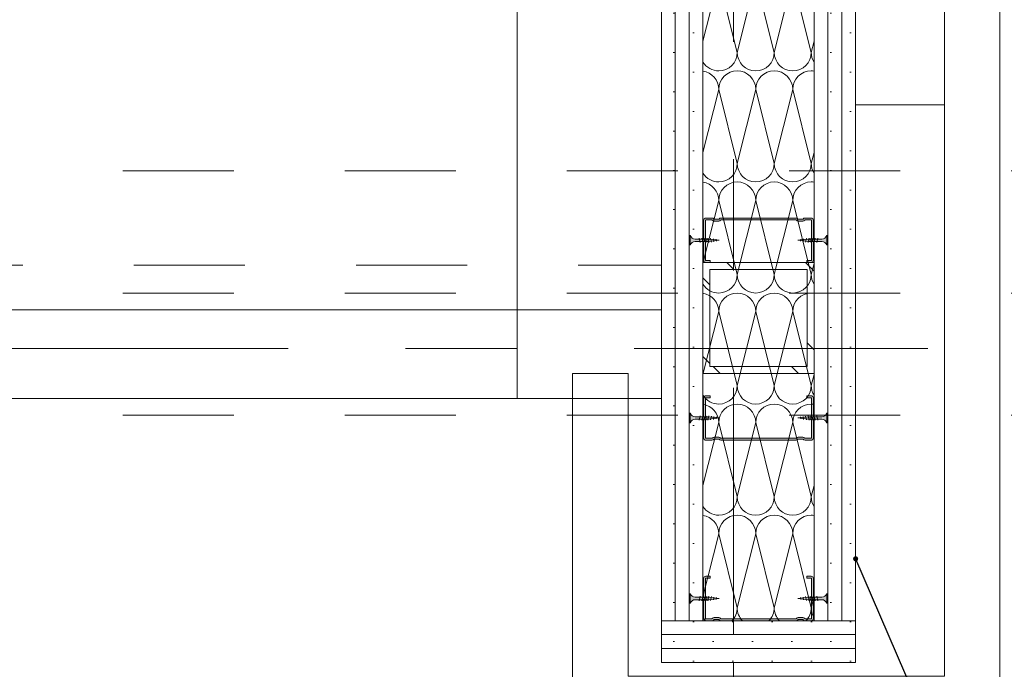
# Model space of a CAD drawing. Header units: metres. Extents: x -3.6 to 84.5, y -11 to 16.8.
# Tile 466 of 656: x 50.287 to 51.174, y 5.561 to 6.146. Entities that reach past the tile are written whole.
import ezdxf

# ---------------------------------------------------------------- set-up
doc = ezdxf.new("R2010")
doc.units = ezdxf.units.M
doc.header["$MEASUREMENT"] = 0
for name, pattern in [('Achse', [0.2, 0.1, -0.05, 0, -0.05]), ('Strichlinie doppelt', [0.546806, 0.264583, -0.105833, 0.070556, -0.105833]), ('Strichlinie eng', [0.115, 0.075, -0.04]), ('Untersicht', [0.1, 0.075, -0.025]), ('Wipeout_Contour', [1, 0, -1])]:
    doc.linetypes.add(name, pattern=pattern)
for name, color, linetype in [('152 - Bemaßung_ Beschriftung.Ausbau', 7, 'Continuous'), ('301 - Elemente.Linie', 7, 'Continuous'), ('302 - Elemente.Schraffur', 7, 'Continuous'), ('451 - Universal.Achsen Raster', 7, 'Continuous'), ('605 - Struktur.Wand Innen', 7, 'Continuous'), ('608 - Struktur.Träger', 7, 'Continuous'), ('612 - Struktur.Stahlbau', 7, 'Continuous'), ('650 - Abdeckung.Fußboden Aufbau', 7, 'Continuous'), ('653 - Abdeckung.TB Verkofferung', 7, 'Continuous')]:
    doc.layers.add(name, color=color, linetype=linetype)
doc.styles.add('ERSTELLTER_STIL_2', font='txt')
doc.dimstyles.new('ERSTELLTER_STIL__3', dxfattribs={"dimtxt": 0.1, "dimasz": 0.0532, "dimexe": 0.18, "dimexo": 0.0625, "dimgap": 0, "dimtad": 1, "dimtih": 1, "dimtoh": 1, "dimzin": 0, "dimdsep": 46, "dimtxsty": 'ERSTELLTER_STIL_2', "dimblk": 'ARROWHEAD_2', "dimblk1": 'ARROWHEAD_2', "dimblk2": 'ARROWHEAD_2', "dimcen": 0.09, "dimse1": 1, "dimse2": 1, "dimclrd": 7, "dimclre": 7, "dimclrt": 7, "dimazin": 0, "dimtfac": 1, "dimtdec": 4, "dimtmove": 0, "dimatfit": 3, "dimfxl": 1, "dimtolj": 1, "dimtzin": 0, "dimarcsym": 0})
doc.dimstyles.new('ERSTELLTER_STIL__5', dxfattribs={"dimtxt": 0.18, "dimasz": 0.00912, "dimexe": 0.18, "dimexo": 0.0625, "dimgap": 0, "dimtad": 0, "dimtih": 1, "dimtoh": 1, "dimdec": 4, "dimzin": 0, "dimdsep": 46, "dimcen": 0.09, "dimadec": 0, "dimazin": 0, "dimtfac": 1, "dimtdec": 4, "dimtmove": 0, "dimatfit": 3, "dimldrblk": 'ARROWHEAD_11', "dimfxl": 1, "dimtolj": 1, "dimtzin": 0, "dimarcsym": 0})
pattern_1 = [(45, (0, 0), (-0.01767767, 0.01767767), [0, -0.025])]

# ---------------------------------------------------------------- blocks, each defined once
blk = doc.blocks.new('*X19')
at = {"layer": '605 - Struktur.Wand Innen', "color": 7, "linetype": 'Continuous', "lineweight": 5}
for p, q in [((50.90249, 6.12662), (50.91667, 6.18333)), ((50.93333, 6.11667), (50.91667, 6.18333)), ((50.93333, 6.11667), (50.95, 6.18333)), ((50.96667, 6.11667), (50.95, 6.18333)), ((50.96667, 6.11667), (50.98333, 6.18333)), ((51, 6.11667), (50.98333, 6.18333)), ((51, 6.11667), (51.00249, 6.12662)), ((50.90249, 6.02662), (50.91667, 6.08333)), ((50.93333, 6.01667), (50.91667, 6.08333)), ((50.93333, 6.01667), (50.95, 6.08333)), ((50.96667, 6.01667), (50.95, 6.08333)), ((50.96667, 6.01667), (50.98333, 6.08333)), ((51, 6.01667), (50.98333, 6.08333)), ((51, 6.01667), (51.00249, 6.02662)), ((50.90249, 5.92662), (50.91667, 5.98333)), ((50.93333, 5.91667), (50.91667, 5.98333)), ((50.93333, 5.91667), (50.95, 5.98333)), ((50.96667, 5.91667), (50.95, 5.98333)), ((50.96667, 5.91667), (50.98333, 5.98333)), ((51, 5.91667), (50.98333, 5.98333)), ((51, 5.91667), (51.00249, 5.92662)), ((50.90249, 5.82662), (50.91667, 5.88333)), ((50.93333, 5.81667), (50.91667, 5.88333)), ((50.93333, 5.81667), (50.95, 5.88333)), ((50.96667, 5.81667), (50.95, 5.88333)), ((50.96667, 5.81667), (50.98333, 5.88333)), ((51, 5.81667), (50.98333, 5.88333)), ((51, 5.81667), (51.00249, 5.82662)), ((50.90249, 5.72662), (50.91667, 5.78333)), ((50.93333, 5.71667), (50.91667, 5.78333)), ((50.93333, 5.71667), (50.95, 5.78333)), ((50.96667, 5.71667), (50.95, 5.78333)), ((50.96667, 5.71667), (50.98333, 5.78333)), ((51, 5.71667), (50.98333, 5.78333)), ((51, 5.71667), (51.00249, 5.72662)), ((50.90249, 5.62662), (50.91667, 5.68333)), ((50.93333, 5.61667), (50.91667, 5.68333)), ((50.93333, 5.61667), (50.95, 5.68333)), ((50.96667, 5.61667), (50.95, 5.68333)), ((50.96667, 5.61667), (50.98333, 5.68333)), ((51, 5.61667), (50.98333, 5.68333)), ((51, 5.61667), (51.00249, 5.62662))]:
    blk.add_line(p, q, dxfattribs=at)
for centre, start, end in [((50.91667, 6.11667), 270, 0), ((50.95, 6.11667), 180, 270), ((50.95, 6.11667), 270, 0), ((50.98333, 6.11667), 180, 270), ((50.98333, 6.11667), 270, 0), ((51.01667, 6.11667), 180, 211.71644), ((50.91667, 6.11667), 211.71644, 270), ((50.9, 6.08333), 0, 81.41134), ((50.93333, 6.08333), 90, 180), ((50.93333, 6.08333), 0, 90), ((50.96667, 6.08333), 90, 180), ((50.96667, 6.08333), 0, 90), ((51, 6.08333), 90, 180), ((51, 6.08333), 81.41134, 90), ((50.91667, 6.01667), 270, 0), ((50.95, 6.01667), 180, 270), ((50.95, 6.01667), 270, 0), ((50.98333, 6.01667), 180, 270), ((50.98333, 6.01667), 270, 0), ((51.01667, 6.01667), 180, 211.71644), ((50.91667, 6.01667), 211.71644, 270), ((50.9, 5.98333), 0, 81.41134), ((50.93333, 5.98333), 90, 180), ((50.93333, 5.98333), 0, 90), ((50.96667, 5.98333), 90, 180), ((50.96667, 5.98333), 0, 90), ((51, 5.98333), 90, 180), ((51, 5.98333), 81.41134, 90), ((50.91667, 5.91667), 270, 0), ((50.95, 5.91667), 180, 270), ((50.95, 5.91667), 270, 0), ((50.98333, 5.91667), 180, 270), ((50.98333, 5.91667), 270, 0), ((51.01667, 5.91667), 180, 211.71644), ((50.91667, 5.91667), 211.71644, 270), ((50.9, 5.88333), 0, 81.41134), ((50.93333, 5.88333), 90, 180), ((50.93333, 5.88333), 0, 90), ((50.96667, 5.88333), 90, 180), ((50.96667, 5.88333), 0, 90), ((51, 5.88333), 90, 180), ((51, 5.88333), 81.41134, 90), ((50.91667, 5.81667), 270, 0), ((50.95, 5.81667), 180, 270), ((50.95, 5.81667), 270, 0), ((50.98333, 5.81667), 180, 270), ((50.98333, 5.81667), 270, 0), ((51.01667, 5.81667), 180, 211.71644), ((50.91667, 5.81667), 211.71644, 270), ((50.93333, 5.78333), 90, 180), ((50.93333, 5.78333), 0, 90), ((50.96667, 5.78333), 90, 180), ((50.96667, 5.78333), 0, 90), ((51, 5.78333), 90, 180), ((51, 5.78333), 81.41134, 90), ((50.9, 5.78333), 0, 81.41134), ((50.91667, 5.71667), 270, 0), ((50.95, 5.71667), 180, 270), ((50.95, 5.71667), 270, 0), ((50.98333, 5.71667), 180, 270), ((50.98333, 5.71667), 270, 0), ((51.01667, 5.71667), 180, 211.71644), ((50.91667, 5.71667), 211.71644, 270), ((50.9, 5.68333), 0, 81.41134), ((50.93333, 5.68333), 90, 180), ((50.93333, 5.68333), 0, 90), ((50.96667, 5.68333), 90, 180), ((50.96667, 5.68333), 0, 90), ((51, 5.68333), 90, 180), ((51, 5.68333), 81.41134, 90), ((50.91667, 5.61667), 315.57378, 0), ((50.95, 5.61667), 180, 224.42622), ((50.95, 5.61667), 315.57378, 0), ((50.98333, 5.61667), 180, 224.42622), ((50.98333, 5.61667), 315.57378, 0), ((51.01667, 5.61667), 180, 211.71644), ((50.91667, 5.61667), 211.71644, 224.42622)]:
    blk.add_arc(centre, 0.01667, start, end, dxfattribs=at)
blk = doc.blocks.new('ARROWHEAD_11')
at = {"color": 0, "linetype": 'Continuous', "lineweight": 0}
blk.add_line((0, 0), (-1, 0), dxfattribs=at)
at = {"color": 0, "linetype": 'Continuous', "lineweight": 0, "const_width": 0.25, "flags": 128}
blk.add_lwpolyline([(-0.125, 0, 1), (0.125, 0, 1)], format="xyb", close=True, dxfattribs=at)
blk = doc.blocks.new('*D597')
at = {"layer": '152 - Bemaßung_ Beschriftung.Ausbau', "color": 7, "linetype": 'Continuous', "lineweight": 5}
for p, q in [((48.98999, 6.98038), (48.98999, 7.08538)), ((50.86499, 6.98038), (50.86499, 7.08538)), ((49.0102, 7.06788), (48.96978, 6.99788)), ((50.84478, 6.99788), (50.8852, 7.06788)), ((48.98999, 7.03288), (50.86499, 7.03288)), ((50.86499, 7.03288), (50.89922, 7.03288))]:
    blk.add_line(p, q, dxfattribs=at)
at = {"layer": '152 - Bemaßung_ Beschriftung.Ausbau', "color": 7, "lineweight": 5, "char_height": 0.1, "attachment_point": 7, "style": 'ERSTELLTER_STIL_2'}
for s, insert in [('\\A1;{\\pql;\\fArial|b0|i0|c0|p38;1,87\\fArial|b0|i0|c0|p38;\\A1{\\H.66x;\\S5^  ;}}', (49.76942, 7.03348)), ('\\A1;{\\pql;\\fArial|b0|i0|c0|p38;2,21}', (49.79446, 6.91288))]:
    blk.add_mtext(s, dxfattribs=dict(at, insert=insert))
blk = doc.blocks.new('ARROWHEAD_2')
at = {"color": 0, "linetype": 'Continuous', "lineweight": 0}
for p, q in [((-0.378, -0.655), (0.378, 0.655)), ((0, 0), (-1, 0))]:
    blk.add_line(p, q, dxfattribs=at)
blk = doc.blocks.new('*D665')
at = {"layer": '152 - Bemaßung_ Beschriftung.Ausbau', "color": 7, "linetype": 'Continuous', "lineweight": 5}
for p, q in [((49.62999, 6.68038), (49.62999, 6.78538)), ((50.86499, 6.68038), (50.86499, 6.78538)), ((49.6502, 6.76788), (49.60978, 6.69788)), ((50.84478, 6.69788), (50.8852, 6.76788)), ((49.62999, 6.73288), (50.86499, 6.73288)), ((50.86499, 6.73288), (50.89922, 6.73288))]:
    blk.add_line(p, q, dxfattribs=at)
at = {"layer": '152 - Bemaßung_ Beschriftung.Ausbau', "color": 7, "lineweight": 5, "char_height": 0.1, "attachment_point": 7, "style": 'ERSTELLTER_STIL_2'}
for s, insert in [('\\A1;{\\pql;\\fArial|b0|i0|c0|p38;1,23\\fArial|b0|i0|c0|p38;\\A1{\\H.66x;\\S5^  ;}}', (50.08942, 6.73348)), ('\\A1;{\\pql;\\fArial|b0|i0|c0|p38;2,21}', (50.11446, 6.61288))]:
    blk.add_mtext(s, dxfattribs=dict(at, insert=insert))

msp = doc.modelspace()

# ---------------------------------------------------------------- linework, layer by layer
at = {"layer": '605 - Struktur.Wand Innen', "color": 7, "linetype": 'Continuous', "lineweight": 13}
for p, q in [((50.73499, 5.885), (50.73499, 6.99)), ((50.73499, 5.885), (49.62999, 5.885)), ((50.73499, 5.805), (50.73499, 5.885)), ((50.73499, 5.805), (50.73499, 5.885)), ((49.62999, 5.805), (50.73499, 5.805))]:
    msp.add_line(p, q, dxfattribs=at)
at = {"layer": '605 - Struktur.Wand Innen', "color": 7, "linetype": 'Continuous', "lineweight": 9}
msp.add_arc((50.73499, 5.885), 1.105, 90, 180, dxfattribs=at)
at = {"layer": '653 - Abdeckung.TB Verkofferung', "color": 7, "linetype": 'Untersicht', "lineweight": 9}
for p, q in [((51.03999, 6.06948), (61.97503, 6.06948)), ((51.03999, 5.80498), (51.03999, 6.06948)), ((47.43999, 5.80498), (51.03999, 5.80498))]:
    msp.add_line(p, q, dxfattribs=at)

# ---------------------------------------------------------------- next in the draw order: wipeouts: each hides what was drawn before it
at = {"color": 254, "linetype": 'Wipeout_Contour', "lineweight": 0, "ltscale": 412.985686}
msp.add_wipeout([(50.78499, 5.8275), (50.78499, 5.505), (51.16999, 5.505), (51.16999, 13.445), (51.11999, 13.445), (51.11999, 5.555), (50.83499, 5.555), (50.83499, 5.8275)], dxfattribs=at).dxf.layer = '302 - Elemente.Schraffur'

# ---------------------------------------------------------------- next in the draw order: linework, layer by layer
at = {"layer": '302 - Elemente.Schraffur', "color": 7, "linetype": 'Continuous', "lineweight": 18}
msp.add_lwpolyline([(50.78499, 5.8275), (50.83499, 5.8275), (50.83499, 5.555), (51.11999, 5.555), (51.11999, 13.445), (51.16999, 13.445), (51.16999, 5.505), (50.78499, 5.505)], close=True, dxfattribs=at)
at = {"layer": '650 - Abdeckung.Fußboden Aufbau', "color": 7, "linetype": 'Continuous', "lineweight": 13, "flags": 128}
for points in [[(54.36999, 13.445), (51.08999, 13.445), (51.08999, 12.98998), (50.99003, 12.98998), (50.99003, 8.50998), (51.08999, 8.50998), (51.08999, 8.08998), (51.03999, 8.08998), (51.03999, 5.5675), (50.86499, 5.5675), (50.86499, 5.925)], [(54.36999, 13.445), (51.08999, 13.445), (51.08999, 12.98998), (50.99003, 12.98998), (50.99003, 8.50998), (51.08999, 8.50998), (51.08999, 8.08998), (51.03999, 8.08998), (51.03999, 5.5675), (50.86499, 5.5675), (50.86499, 5.925)], [(54.36999, 13.445), (51.08999, 13.445), (51.08999, 12.98998), (50.99003, 12.98998), (50.99003, 8.50998), (51.08999, 8.50998), (51.08999, 8.08998), (51.03999, 8.08998), (51.03999, 5.5675), (50.86499, 5.5675), (50.86499, 5.925)], [(50.86499, 5.925), (50.86499, 8.08998), (50.76999, 8.08998), (50.76999, 8.50998), (50.83003, 8.50998), (50.83003, 8.58498), (49.03003, 8.58498), (49.03003, 8.72498), (47.41002, 8.72498), (47.41003, 8.50998), (47.48999, 8.50998), (47.48999, 8.08998), (47.16999, 8.08998), (47.16999, 8.105), (45.96999, 8.105), (45.96999, 8.24)]]:
    msp.add_lwpolyline(points, dxfattribs=at)
at = {"layer": '650 - Abdeckung.Fußboden Aufbau', "color": 7, "linetype": 'Strichlinie eng', "lineweight": 13, "flags": 128}
msp.add_lwpolyline([(48.98999, 5.925), (50.86499, 5.925)], dxfattribs=at)

# ---------------------------------------------------------------- next in the draw order: wipeouts: each hides what was drawn before it
at = {"color": 254, "linetype": 'Wipeout_Contour', "lineweight": 0, "ltscale": 205.381078}
msp.add_wipeout([(50.86499, 8.0855), (50.86499, 5.605), (50.87749, 5.605), (50.87749, 8.0855)], dxfattribs=at).dxf.layer = '605 - Struktur.Wand Innen'

# ---------------------------------------------------------------- next in the draw order: hatches: boundary and pattern name
at = {"layer": '605 - Struktur.Wand Innen', "linetype": 'Continuous', "lineweight": 5}
h = msp.add_hatch(dxfattribs=at)
h.set_pattern_fill('Gips_0001', style=0, pattern_type=2)
h.set_pattern_definition(pattern_1)
h.paths.add_polyline_path([(50.86499, 8.0855), (50.86499, 5.605), (50.87749, 5.605), (50.87749, 8.0855)])

# ---------------------------------------------------------------- next in the draw order: linework, layer by layer
at = {"layer": '605 - Struktur.Wand Innen', "color": 7, "linetype": 'Continuous', "lineweight": 18}
for p, q in [((50.86499, 5.885), (50.86499, 5.925)), ((50.86499, 5.885), (50.86499, 5.925)), ((50.86499, 5.805), (50.86499, 5.885)), ((50.86499, 5.805), (50.86499, 5.885)), ((50.86499, 5.805), (50.86499, 5.885)), ((50.86499, 5.76), (50.86499, 5.805)), ((50.86499, 5.76), (50.86499, 5.805))]:
    msp.add_line(p, q, dxfattribs=at)
at = {"layer": '605 - Struktur.Wand Innen', "color": 7, "linetype": 'Continuous', "lineweight": 13}
for p, q in [((50.73499, 5.885), (50.86499, 5.885)), ((50.86499, 5.885), (50.86499, 5.805)), ((50.86499, 5.805), (50.73499, 5.805))]:
    msp.add_line(p, q, dxfattribs=at)
msp.add_lwpolyline([(50.86499, 8.0855), (50.86499, 5.605)], dxfattribs=at)

# ---------------------------------------------------------------- next in the draw order: wipeouts: each hides what was drawn before it
at = {"color": 254, "linetype": 'Wipeout_Contour', "lineweight": 0, "ltscale": 205.430619}
msp.add_wipeout([(50.87749, 8.0855), (50.87749, 5.605), (50.88999, 5.605), (50.88999, 8.0855)], dxfattribs=at).dxf.layer = '605 - Struktur.Wand Innen'

# ---------------------------------------------------------------- next in the draw order: hatches: boundary and pattern name
at = {"layer": '605 - Struktur.Wand Innen', "linetype": 'Continuous', "lineweight": 5}
h = msp.add_hatch(dxfattribs=at)
h.set_pattern_fill('Gips_0001', style=0, pattern_type=2)
h.set_pattern_definition(pattern_1)
h.paths.add_polyline_path([(50.87749, 8.0855), (50.87749, 5.605), (50.88999, 5.605), (50.88999, 8.0855)])

# ---------------------------------------------------------------- next in the draw order: linework, layer by layer
at = {"layer": '605 - Struktur.Wand Innen', "color": 7, "linetype": 'Continuous', "lineweight": 9}
msp.add_line((50.87749, 8.0855), (50.87749, 5.605), dxfattribs=at)

# ---------------------------------------------------------------- next in the draw order: wipeouts: each hides what was drawn before it
at = {"color": 254, "linetype": 'Wipeout_Contour', "lineweight": 0, "ltscale": 205.48016}
msp.add_wipeout([(50.88999, 8.0855), (50.88999, 5.605), (50.90249, 5.605), (50.90249, 8.0855)], dxfattribs=at).dxf.layer = '605 - Struktur.Wand Innen'

# ---------------------------------------------------------------- next in the draw order: hatches: boundary and pattern name
at = {"layer": '605 - Struktur.Wand Innen', "linetype": 'Continuous', "lineweight": 5}
h = msp.add_hatch(dxfattribs=at)
h.set_pattern_fill('Gips_0001', style=0, pattern_type=2)
h.set_pattern_definition(pattern_1)
h.paths.add_polyline_path([(50.88999, 8.0855), (50.88999, 5.605), (50.90249, 5.605), (50.90249, 8.0855)])

# ---------------------------------------------------------------- next in the draw order: linework, layer by layer
at = {"layer": '301 - Elemente.Linie', "color": 7, "linetype": 'Continuous', "lineweight": 9}
for p, q in [((50.89099, 5.94325), (50.89099, 5.95175)), ((50.89099, 5.79175), (50.89099, 5.78325)), ((50.89099, 5.62925), (50.89099, 5.62075))]:
    msp.add_line(p, q, dxfattribs=at)
at = {"layer": '605 - Struktur.Wand Innen', "color": 7, "linetype": 'Continuous', "lineweight": 9}
msp.add_line((50.88999, 8.0855), (50.88999, 5.605), dxfattribs=at)

# ---------------------------------------------------------------- next in the draw order: wipeouts: each hides what was drawn before it
at = {"color": 254, "linetype": 'Wipeout_Contour', "lineweight": 0, "ltscale": 205.702874}
msp.add_wipeout([(50.90249, 8.0855), (50.90249, 5.605), (51.00249, 5.605), (51.00249, 8.0855)], dxfattribs=at).dxf.layer = '605 - Struktur.Wand Innen'

# ---------------------------------------------------------------- next in the draw order: hatches: boundary and pattern name
at = {"layer": '301 - Elemente.Linie', "linetype": 'Continuous', "lineweight": 0, "true_color": 0xbfbfbf}
for points in [[(50.88999, 5.95175), (50.88999, 5.94325), (50.89099, 5.94325, -0.304191), (50.89549, 5.94638), (50.90805, 5.94638), (50.91719, 5.9475), (50.90805, 5.94863), (50.89549, 5.94863, -0.304192), (50.89099, 5.95175)], [(50.88999, 5.78325), (50.89099, 5.78325, -0.304192), (50.89549, 5.78638), (50.90805, 5.78638), (50.91719, 5.7875), (50.90805, 5.78863), (50.89549, 5.78863, -0.304191), (50.89099, 5.79175), (50.88999, 5.79175)], [(50.88999, 5.62075), (50.89099, 5.62075, -0.304192), (50.89549, 5.62388), (50.90805, 5.62388), (50.91719, 5.625), (50.90805, 5.62613), (50.89549, 5.62613, -0.304191), (50.89099, 5.62925), (50.88999, 5.62925)]]:
    msp.add_hatch(color=9, dxfattribs=at).paths.add_polyline_path(points)

# ---------------------------------------------------------------- next in the draw order: linework, layer by layer
at = {"layer": '301 - Elemente.Linie', "color": 7, "linetype": 'Continuous', "lineweight": 9}
for p, q in [((50.89999, 5.9455), (50.89899, 5.9495)), ((50.90259, 5.9455), (50.90159, 5.9495)), ((50.90519, 5.9455), (50.90419, 5.9495)), ((50.90779, 5.9455), (50.90679, 5.9495)), ((50.91016, 5.94585), (50.90935, 5.94929)), ((50.91239, 5.94622), (50.91187, 5.94882)), ((50.91464, 5.94655), (50.91438, 5.94835)), ((50.99034, 5.94655), (50.9906, 5.94835)), ((50.99258, 5.94622), (50.99311, 5.94882)), ((50.99481, 5.94585), (50.99562, 5.94929)), ((50.89999, 5.7895), (50.89899, 5.7855)), ((50.90259, 5.7895), (50.90159, 5.7855)), ((50.90519, 5.7895), (50.90419, 5.7855)), ((50.90779, 5.7895), (50.90679, 5.7855)), ((50.91016, 5.78915), (50.90935, 5.78571)), ((50.91239, 5.78878), (50.91187, 5.78618)), ((50.91464, 5.78845), (50.91438, 5.78665)), ((50.99034, 5.78845), (50.9906, 5.78665)), ((50.99258, 5.78878), (50.99311, 5.78618)), ((50.99481, 5.78915), (50.99562, 5.78571)), ((50.89999, 5.627), (50.89899, 5.623)), ((50.90259, 5.627), (50.90159, 5.623)), ((50.90519, 5.627), (50.90419, 5.623)), ((50.90779, 5.627), (50.90679, 5.623)), ((50.91016, 5.62665), (50.90935, 5.62321)), ((50.91239, 5.62628), (50.91187, 5.62368)), ((50.91464, 5.62595), (50.91438, 5.62415)), ((50.99034, 5.62595), (50.9906, 5.62415)), ((50.99258, 5.62628), (50.99311, 5.62368)), ((50.99481, 5.62665), (50.99562, 5.62321))]:
    msp.add_line(p, q, dxfattribs=at)
for points in [[(50.90805, 5.94863), (50.89549, 5.94863, -0.304192), (50.89099, 5.95175), (50.88999, 5.95175), (50.88999, 5.94325), (50.89099, 5.94325, -0.304191), (50.89549, 5.94638), (50.90805, 5.94638), (50.91719, 5.9475)], [(50.90805, 5.78638), (50.89549, 5.78638, 0.304192), (50.89099, 5.78325), (50.88999, 5.78325), (50.88999, 5.79175), (50.89099, 5.79175, 0.304191), (50.89549, 5.78863), (50.90805, 5.78863), (50.91719, 5.7875)], [(50.90805, 5.62388), (50.89549, 5.62388, 0.304192), (50.89099, 5.62075), (50.88999, 5.62075), (50.88999, 5.62925), (50.89099, 5.62925, 0.304191), (50.89549, 5.62613), (50.90805, 5.62613), (50.91719, 5.625)]]:
    msp.add_lwpolyline(points, format="xyb", close=True, dxfattribs=at)
at = {"layer": '605 - Struktur.Wand Innen', "color": 7, "linetype": 'Continuous', "lineweight": 13}
msp.add_line((50.90249, 8.0855), (50.90249, 5.605), dxfattribs=at)
at = {"layer": '612 - Struktur.Stahlbau', "color": 140, "linetype": 'Continuous', "lineweight": 5, "true_color": 0x00aaff}
msp.add_lwpolyline([(50.90879, 5.8338), (50.90879, 5.9212), (50.99619, 5.9212), (50.99619, 5.8338)], close=True, dxfattribs=at)

# ---------------------------------------------------------------- next in the draw order: block references
at = {"layer": '605 - Struktur.Wand Innen', "color": 7, "linetype": 'Continuous', "lineweight": 5}
msp.add_blockref('*X19', (0, 0), dxfattribs=at)

# ---------------------------------------------------------------- next in the draw order: dimensions: what is measured, and where the dimension line sits
at = {"layer": '152 - Bemaßung_ Beschriftung.Ausbau', "color": 7, "linetype": 'Continuous', "lineweight": 5}
dim = msp.add_linear_dim(base=(50.8649883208, 7.0328843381), p1=(48.9899883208, 5.75999997), p2=(50.8649883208, 5.75999997), dimstyle='ERSTELLTER_STIL__3', dxfattribs=at)
dim.commit()
dim.dimension.update_dxf_attribs({"geometry": '*D597', "text_midpoint": (50.0343588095, 7.1028843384), "dimtype": 160})
dim = msp.add_linear_dim(base=(50.86499, 6.73288), p1=(49.62999, 5.885), p2=(50.86499, 5.76), text='<MeasuredValue>^M2,21', dimstyle='ERSTELLTER_STIL__3', dxfattribs=at)
dim.commit()
dim.dimension.update_dxf_attribs({"geometry": '*D665', "text_midpoint": (50.66307, 6.66288), "dimtype": 160})

# ---------------------------------------------------------------- next in the draw order: wipeouts: each hides what was drawn before it
at = {"color": 254, "linetype": 'Wipeout_Contour', "lineweight": 0, "ltscale": 205.926036}
msp.add_wipeout([(51.00249, 8.0855), (51.00249, 5.605), (51.01499, 5.605), (51.01499, 8.0855)], dxfattribs=at).dxf.layer = '605 - Struktur.Wand Innen'

# ---------------------------------------------------------------- next in the draw order: hatches: boundary and pattern name
at = {"layer": '301 - Elemente.Linie', "linetype": 'Continuous', "lineweight": 0, "true_color": 0x000000}
for points in [[(50.99589, 5.92925), (50.99589, 5.9275), (50.99989, 5.9275, 0.414214), (51.00189, 5.9295), (51.00189, 5.94555, 0.267949), (51.00089, 5.94728, -0.57735), (51.00089, 5.94772, 0.267949), (51.00189, 5.94945), (51.00189, 5.9655, 0.414214), (50.99989, 5.9675), (50.99439, 5.9675, 0.250492), (50.99273, 5.96661, -0.250492), (50.99252, 5.9665), (50.98826, 5.9665, -0.250492), (50.98805, 5.96661, 0.250492), (50.98639, 5.9675), (50.91859, 5.9675, 0.250492), (50.91693, 5.96661, -0.250492), (50.91672, 5.9665), (50.91246, 5.9665, -0.250492), (50.91225, 5.96661, 0.250492), (50.91059, 5.9675), (50.90509, 5.9675, 0.414214), (50.90309, 5.9655), (50.90309, 5.94945, 0.267949), (50.90409, 5.94772, -0.57735), (50.90409, 5.94728, 0.267949), (50.90309, 5.94555), (50.90309, 5.9295, 0.414214), (50.90509, 5.9275), (50.90909, 5.9275), (50.90909, 5.92925), (50.90509, 5.92925, -0.414214), (50.90484, 5.9295), (50.90484, 5.94555, -0.267949), (50.90496, 5.94577, 0.57735), (50.90496, 5.94923, -0.267949), (50.90484, 5.94945), (50.90484, 5.9655, -0.414214), (50.90509, 5.96575), (50.91059, 5.96575, -0.250492), (50.9108, 5.96564, 0.250492), (50.91246, 5.96475), (50.91672, 5.96475, 0.250492), (50.91838, 5.96564, -0.250492), (50.91859, 5.96575), (50.98639, 5.96575, -0.250492), (50.9866, 5.96564, 0.250492), (50.98826, 5.96475), (50.99252, 5.96475, 0.250492), (50.99418, 5.96564, -0.250492), (50.99439, 5.96575), (50.99989, 5.96575, -0.414214), (51.00014, 5.9655), (51.00014, 5.94945, -0.267949), (51.00001, 5.94923, 0.57735), (51.00001, 5.94577, -0.267949), (51.00014, 5.94555), (51.00014, 5.9295, -0.414214), (50.99989, 5.92925)], [(50.99589, 5.80575), (50.99989, 5.80575, -0.414214), (51.00014, 5.8055), (51.00014, 5.78945, -0.267949), (51.00001, 5.78923, 0.57735), (51.00001, 5.78577, -0.267949), (51.00014, 5.78555), (51.00014, 5.7695, -0.414214), (50.99989, 5.76925), (50.99439, 5.76925, -0.250492), (50.99418, 5.76936, 0.250492), (50.99252, 5.77025), (50.98826, 5.77025, 0.250492), (50.9866, 5.76936, -0.250492), (50.98639, 5.76925), (50.91859, 5.76925, -0.250492), (50.91838, 5.76936, 0.250492), (50.91672, 5.77025), (50.91246, 5.77025, 0.250492), (50.9108, 5.76936, -0.250492), (50.91059, 5.76925), (50.90509, 5.76925, -0.414214), (50.90484, 5.7695), (50.90484, 5.78555, -0.267949), (50.90496, 5.78577, 0.57735), (50.90496, 5.78923, -0.267949), (50.90484, 5.78945), (50.90484, 5.8055, -0.414214), (50.90509, 5.80575), (50.90909, 5.80575), (50.90909, 5.8075), (50.90509, 5.8075, 0.414214), (50.90309, 5.8055), (50.90309, 5.78945, 0.267949), (50.90409, 5.78772, -0.57735), (50.90409, 5.78728, 0.267949), (50.90309, 5.78555), (50.90309, 5.7695, 0.414214), (50.90509, 5.7675), (50.91059, 5.7675, 0.250492), (50.91225, 5.76839, -0.250492), (50.91246, 5.7685), (50.91672, 5.7685, -0.250492), (50.91693, 5.76839, 0.250492), (50.91859, 5.7675), (50.98639, 5.7675, 0.250492), (50.98805, 5.76839, -0.250492), (50.98826, 5.7685), (50.99252, 5.7685, -0.250492), (50.99273, 5.76839, 0.250492), (50.99439, 5.7675), (50.99989, 5.7675, 0.414214), (51.00189, 5.7695), (51.00189, 5.78555, 0.267949), (51.00089, 5.78728, -0.57735), (51.00089, 5.78772, 0.267949), (51.00189, 5.78945), (51.00189, 5.8055, 0.414214), (50.99989, 5.8075), (50.99589, 5.8075)]]:
    msp.add_hatch(color=18, dxfattribs=at).paths.add_polyline_path(points)
at = {"layer": '605 - Struktur.Wand Innen', "linetype": 'Continuous', "lineweight": 5}
h = msp.add_hatch(dxfattribs=at)
h.set_pattern_fill('Gips_0001', style=0, pattern_type=2)
h.set_pattern_definition(pattern_1)
h.paths.add_polyline_path([(51.00249, 8.0855), (51.00249, 5.605), (51.01499, 5.605), (51.01499, 8.0855)])
at = {"layer": '612 - Struktur.Stahlbau', "linetype": 'Continuous', "lineweight": 5, "true_color": 0x00aaff}
h = msp.add_hatch(dxfattribs=at)
h.set_pattern_fill('Metall__Stahl_0001', color=140, style=0, pattern_type=2)
h.set_pattern_definition([(135, (0, 0), (0.05303301, 0.05303301), []), (135, (-0.01768, -0.01768), (0.05303301, 0.05303301), [])])
h.paths.add_polyline_path([(50.90249, 5.8275), (51.00249, 5.8275), (51.00249, 5.9275), (50.90249, 5.9275)])
h.paths.add_polyline_path([(50.90879, 5.8338), (50.90879, 5.9212), (50.99619, 5.9212), (50.99619, 5.8338)], flags=0)

# ---------------------------------------------------------------- next in the draw order: linework, layer by layer
at = {"layer": '301 - Elemente.Linie', "color": 7, "linetype": 'Continuous', "lineweight": 9}
for p, q in [((50.99719, 5.9455), (50.99819, 5.9495)), ((50.99979, 5.9455), (51.00079, 5.9495)), ((51.00239, 5.9455), (51.00339, 5.9495)), ((51.00499, 5.9455), (51.00599, 5.9495)), ((50.99719, 5.7895), (50.99819, 5.7855)), ((50.99979, 5.7895), (51.00079, 5.7855)), ((51.00239, 5.7895), (51.00339, 5.7855)), ((51.00499, 5.7895), (51.00599, 5.7855)), ((50.99719, 5.627), (50.99819, 5.623)), ((50.99979, 5.627), (51.00079, 5.623)), ((51.00239, 5.627), (51.00339, 5.623)), ((51.00499, 5.627), (51.00599, 5.623))]:
    msp.add_line(p, q, dxfattribs=at)
for points in [[(50.99589, 5.92925), (50.99589, 5.9275), (50.99989, 5.9275, 0.414214), (51.00189, 5.9295), (51.00189, 5.94555, 0.267949), (51.00089, 5.94728, -0.57735), (51.00089, 5.94772, 0.267949), (51.00189, 5.94945), (51.00189, 5.9655, 0.414214), (50.99989, 5.9675), (50.99439, 5.9675, 0.250492), (50.99273, 5.96661, -0.250492), (50.99252, 5.9665), (50.98826, 5.9665, -0.250492), (50.98805, 5.96661, 0.250492), (50.98639, 5.9675), (50.91859, 5.9675, 0.250492), (50.91693, 5.96661, -0.250492), (50.91672, 5.9665), (50.91246, 5.9665, -0.250492), (50.91225, 5.96661, 0.250492), (50.91059, 5.9675), (50.90509, 5.9675, 0.414214), (50.90309, 5.9655), (50.90309, 5.94945, 0.267949), (50.90409, 5.94772, -0.57735), (50.90409, 5.94728, 0.267949), (50.90309, 5.94555), (50.90309, 5.9295, 0.414214), (50.90509, 5.9275), (50.90909, 5.9275), (50.90909, 5.92925), (50.90509, 5.92925, -0.414214), (50.90484, 5.9295), (50.90484, 5.94555, -0.267949), (50.90496, 5.94577, 0.57735), (50.90496, 5.94923, -0.267949), (50.90484, 5.94945), (50.90484, 5.9655, -0.414214), (50.90509, 5.96575), (50.91059, 5.96575, -0.250492), (50.9108, 5.96564, 0.250492), (50.91246, 5.96475), (50.91672, 5.96475, 0.250492), (50.91838, 5.96564, -0.250492), (50.91859, 5.96575), (50.98639, 5.96575, -0.250492), (50.9866, 5.96564, 0.250492), (50.98826, 5.96475), (50.99252, 5.96475, 0.250492), (50.99418, 5.96564, -0.250492), (50.99439, 5.96575), (50.99989, 5.96575, -0.414214), (51.00014, 5.9655), (51.00014, 5.94945, -0.267949), (51.00001, 5.94923, 0.57735), (51.00001, 5.94577, -0.267949), (51.00014, 5.94555), (51.00014, 5.9295, -0.414214), (50.99989, 5.92925)], [(50.99589, 5.80575), (50.99589, 5.8075), (50.99989, 5.8075, -0.414214), (51.00189, 5.8055), (51.00189, 5.78945, -0.267949), (51.00089, 5.78772, 0.57735), (51.00089, 5.78728, -0.267949), (51.00189, 5.78555), (51.00189, 5.7695, -0.414214), (50.99989, 5.7675), (50.99439, 5.7675, -0.250492), (50.99273, 5.76839, 0.250492), (50.99252, 5.7685), (50.98826, 5.7685, 0.250492), (50.98805, 5.76839, -0.250492), (50.98639, 5.7675), (50.91859, 5.7675, -0.250492), (50.91693, 5.76839, 0.250492), (50.91672, 5.7685), (50.91246, 5.7685, 0.250492), (50.91225, 5.76839, -0.250492), (50.91059, 5.7675), (50.90509, 5.7675, -0.414214), (50.90309, 5.7695), (50.90309, 5.78555, -0.267949), (50.90409, 5.78728, 0.57735), (50.90409, 5.78772, -0.267949), (50.90309, 5.78945), (50.90309, 5.8055, -0.414214), (50.90509, 5.8075), (50.90909, 5.8075), (50.90909, 5.80575), (50.90509, 5.80575, 0.414214), (50.90484, 5.8055), (50.90484, 5.78945, 0.267949), (50.90496, 5.78923, -0.57735), (50.90496, 5.78577, 0.267949), (50.90484, 5.78555), (50.90484, 5.7695, 0.414214), (50.90509, 5.76925), (50.91059, 5.76925, 0.250492), (50.9108, 5.76936, -0.250492), (50.91246, 5.77025), (50.91672, 5.77025, -0.250492), (50.91838, 5.76936, 0.250492), (50.91859, 5.76925), (50.98639, 5.76925, 0.250492), (50.9866, 5.76936, -0.250492), (50.98826, 5.77025), (50.99252, 5.77025, -0.250492), (50.99418, 5.76936, 0.250492), (50.99439, 5.76925), (50.99989, 5.76925, 0.414214), (51.00014, 5.7695), (51.00014, 5.78555, 0.267949), (51.00001, 5.78577, -0.57735), (51.00001, 5.78923, 0.267949), (51.00014, 5.78945), (51.00014, 5.8055, 0.414214), (50.99989, 5.80575)]]:
    msp.add_lwpolyline(points, format="xyb", close=True, dxfattribs=at)
at = {"layer": '605 - Struktur.Wand Innen', "color": 7, "linetype": 'Continuous', "lineweight": 13}
msp.add_line((51.00249, 8.0855), (51.00249, 5.605), dxfattribs=at)
at = {"layer": '612 - Struktur.Stahlbau', "color": 140, "linetype": 'Continuous', "lineweight": 5, "true_color": 0x00aaff}
msp.add_lwpolyline([(50.90249, 5.8275), (51.00249, 5.8275), (51.00249, 5.9275), (50.90249, 5.9275)], close=True, dxfattribs=at)

# ---------------------------------------------------------------- next in the draw order: wipeouts: each hides what was drawn before it
at = {"color": 254, "linetype": 'Wipeout_Contour', "lineweight": 0, "ltscale": 205.975579}
msp.add_wipeout([(51.01499, 8.0855), (51.01499, 5.605), (51.02749, 5.605), (51.02749, 8.0855)], dxfattribs=at).dxf.layer = '605 - Struktur.Wand Innen'

# ---------------------------------------------------------------- next in the draw order: hatches: boundary and pattern name
at = {"layer": '301 - Elemente.Linie', "linetype": 'Continuous', "lineweight": 0, "true_color": 0xbfbfbf}
for points in [[(50.98778, 5.9475), (50.99692, 5.94638), (51.00949, 5.94638, -0.304191), (51.01399, 5.94325), (51.01499, 5.94325), (51.01499, 5.95175), (51.01399, 5.95175, -0.304192), (51.00949, 5.94863), (50.99692, 5.94863)], [(50.99692, 5.78863), (50.98778, 5.7875), (50.99692, 5.78638), (51.00949, 5.78638, -0.304192), (51.01399, 5.78325), (51.01499, 5.78325), (51.01499, 5.79175), (51.01399, 5.79175, -0.304191), (51.00949, 5.78863)], [(50.99692, 5.62613), (50.98778, 5.625), (50.99692, 5.62388), (51.00949, 5.62388, -0.304192), (51.01399, 5.62075), (51.01499, 5.62075), (51.01499, 5.62925), (51.01399, 5.62925, -0.304191), (51.00949, 5.62613)]]:
    msp.add_hatch(color=9, dxfattribs=at).paths.add_polyline_path(points)
at = {"layer": '605 - Struktur.Wand Innen', "linetype": 'Continuous', "lineweight": 5}
h = msp.add_hatch(dxfattribs=at)
h.set_pattern_fill('Gips_0001', style=0, pattern_type=2)
h.set_pattern_definition(pattern_1)
h.paths.add_polyline_path([(51.01499, 8.0855), (51.01499, 5.605), (51.02749, 5.605), (51.02749, 8.0855)])

# ---------------------------------------------------------------- next in the draw order: linework, layer by layer
at = {"layer": '301 - Elemente.Linie', "color": 7, "linetype": 'Continuous', "lineweight": 9}
for p, q in [((51.01399, 5.94325), (51.01399, 5.95175)), ((51.01399, 5.79175), (51.01399, 5.78325)), ((51.01399, 5.62925), (51.01399, 5.62075))]:
    msp.add_line(p, q, dxfattribs=at)
for points in [[(50.99692, 5.94863), (51.00949, 5.94863, 0.304192), (51.01399, 5.95175), (51.01499, 5.95175), (51.01499, 5.94325), (51.01399, 5.94325, 0.304191), (51.00949, 5.94638), (50.99692, 5.94638), (50.98778, 5.9475)], [(50.99692, 5.78638), (51.00949, 5.78638, -0.304192), (51.01399, 5.78325), (51.01499, 5.78325), (51.01499, 5.79175), (51.01399, 5.79175, -0.304191), (51.00949, 5.78863), (50.99692, 5.78863), (50.98778, 5.7875)], [(50.99692, 5.62388), (51.00949, 5.62388, -0.304192), (51.01399, 5.62075), (51.01499, 5.62075), (51.01499, 5.62925), (51.01399, 5.62925, -0.304191), (51.00949, 5.62613), (50.99692, 5.62613), (50.98778, 5.625)]]:
    msp.add_lwpolyline(points, format="xyb", close=True, dxfattribs=at)
at = {"layer": '605 - Struktur.Wand Innen', "color": 7, "linetype": 'Continuous', "lineweight": 9}
msp.add_line((51.01499, 8.0855), (51.01499, 5.605), dxfattribs=at)

# ---------------------------------------------------------------- next in the draw order: wipeouts: each hides what was drawn before it
at = {"color": 254, "linetype": 'Wipeout_Contour', "lineweight": 0, "ltscale": 206.025122}
msp.add_wipeout([(51.02749, 8.0855), (51.02749, 5.605), (51.03999, 5.605), (51.03999, 8.0855)], dxfattribs=at).dxf.layer = '605 - Struktur.Wand Innen'

# ---------------------------------------------------------------- next in the draw order: hatches: boundary and pattern name
at = {"layer": '605 - Struktur.Wand Innen', "linetype": 'Continuous', "lineweight": 5}
h = msp.add_hatch(dxfattribs=at)
h.set_pattern_fill('Gips_0001', style=0, pattern_type=2)
h.set_pattern_definition(pattern_1)
h.paths.add_polyline_path([(51.02749, 8.0855), (51.02749, 5.605), (51.03999, 5.605), (51.03999, 8.0855)])

# ---------------------------------------------------------------- next in the draw order: linework, layer by layer
at = {"layer": '451 - Universal.Achsen Raster', "color": 160, "linetype": 'Strichlinie doppelt', "lineweight": 9, "true_color": 0x3232ff}
msp.add_line((64.93503, 5.84998), (-3.175, 5.84998), dxfattribs=at)
at = {"layer": '605 - Struktur.Wand Innen', "color": 7, "linetype": 'Continuous', "lineweight": 9}
msp.add_line((51.02749, 8.0855), (51.02749, 5.605), dxfattribs=at)
at = {"layer": '605 - Struktur.Wand Innen', "color": 7, "linetype": 'Continuous', "lineweight": 13}
for points in [[(51.03999, 5.605), (51.03999, 8.0855)], [(50.86499, 5.605), (51.03999, 5.605)]]:
    msp.add_lwpolyline(points, dxfattribs=at)
at = {"layer": '608 - Struktur.Träger', "color": 7, "linetype": 'Untersicht', "lineweight": 13}
for p, q in [((0.37999, 6.00998), (61.87999, 6.00998)), ((0.37999, 5.78998), (61.87999, 5.78998))]:
    msp.add_line(p, q, dxfattribs=at)
at = {"layer": '608 - Struktur.Träger', "color": 7, "linetype": 'Achse', "lineweight": 9}
msp.add_line((0.37999, 5.89998), (61.87999, 5.89998), dxfattribs=at)

# ---------------------------------------------------------------- next in the draw order: wipeouts: each hides what was drawn before it
at = {"color": 254, "linetype": 'Wipeout_Contour', "lineweight": 0, "ltscale": 205.046028}
msp.add_wipeout([(50.86499, 5.5925), (51.03999, 5.5925), (51.03999, 5.605), (50.86499, 5.605)], dxfattribs=at).dxf.layer = '605 - Struktur.Wand Innen'

# ---------------------------------------------------------------- next in the draw order: hatches: boundary and pattern name
at = {"layer": '301 - Elemente.Linie', "linetype": 'Continuous', "lineweight": 0, "true_color": 0x000000}
msp.add_hatch(color=18, dxfattribs=at).paths.add_polyline_path([(50.99589, 5.64325), (50.99989, 5.64325, -0.414214), (51.00014, 5.643), (51.00014, 5.62695, -0.267949), (51.00001, 5.62673, 0.57735), (51.00001, 5.62327, -0.267949), (51.00014, 5.62305), (51.00014, 5.607, -0.414214), (50.99989, 5.60675), (50.99439, 5.60675, -0.250492), (50.99418, 5.60686, 0.250492), (50.99252, 5.60775), (50.98826, 5.60775, 0.250492), (50.9866, 5.60686, -0.250492), (50.98639, 5.60675), (50.91859, 5.60675, -0.250492), (50.91838, 5.60686, 0.250492), (50.91672, 5.60775), (50.91246, 5.60775, 0.250492), (50.9108, 5.60686, -0.250492), (50.91059, 5.60675), (50.90509, 5.60675, -0.414214), (50.90484, 5.607), (50.90484, 5.62305, -0.267949), (50.90496, 5.62327, 0.57735), (50.90496, 5.62673, -0.267949), (50.90484, 5.62695), (50.90484, 5.643, -0.414214), (50.90509, 5.64325), (50.90909, 5.64325), (50.90909, 5.645), (50.90509, 5.645, 0.414214), (50.90309, 5.643), (50.90309, 5.62695, 0.267949), (50.90409, 5.62522, -0.57735), (50.90409, 5.62478, 0.267949), (50.90309, 5.62305), (50.90309, 5.607, 0.414214), (50.90509, 5.605), (50.91059, 5.605, 0.250492), (50.91225, 5.60589, -0.250492), (50.91246, 5.606), (50.91672, 5.606, -0.250492), (50.91693, 5.60589, 0.250492), (50.91859, 5.605), (50.98639, 5.605, 0.250492), (50.98805, 5.60589, -0.250492), (50.98826, 5.606), (50.99252, 5.606, -0.250492), (50.99273, 5.60589, 0.250492), (50.99439, 5.605), (50.99989, 5.605, 0.414214), (51.00189, 5.607), (51.00189, 5.62305, 0.267949), (51.00089, 5.62478, -0.57735), (51.00089, 5.62522, 0.267949), (51.00189, 5.62695), (51.00189, 5.643, 0.414214), (50.99989, 5.645), (50.99589, 5.645)])
at = {"layer": '605 - Struktur.Wand Innen', "linetype": 'Continuous', "lineweight": 5}
h = msp.add_hatch(dxfattribs=at)
h.set_pattern_fill('Gips_0001', style=0, pattern_type=2)
h.set_pattern_definition(pattern_1)
h.paths.add_polyline_path([(50.86499, 5.5925), (51.03999, 5.5925), (51.03999, 5.605), (50.86499, 5.605)])

# ---------------------------------------------------------------- next in the draw order: linework, layer by layer
at = {"layer": '301 - Elemente.Linie', "color": 7, "linetype": 'Continuous', "lineweight": 9}
msp.add_lwpolyline([(50.99589, 5.64325), (50.99589, 5.645), (50.99989, 5.645, -0.414214), (51.00189, 5.643), (51.00189, 5.62695, -0.267949), (51.00089, 5.62522, 0.57735), (51.00089, 5.62478, -0.267949), (51.00189, 5.62305), (51.00189, 5.607, -0.414214), (50.99989, 5.605), (50.99439, 5.605, -0.250492), (50.99273, 5.60589, 0.250492), (50.99252, 5.606), (50.98826, 5.606, 0.250492), (50.98805, 5.60589, -0.250492), (50.98639, 5.605), (50.91859, 5.605, -0.250492), (50.91693, 5.60589, 0.250492), (50.91672, 5.606), (50.91246, 5.606, 0.250492), (50.91225, 5.60589, -0.250492), (50.91059, 5.605), (50.90509, 5.605, -0.414214), (50.90309, 5.607), (50.90309, 5.62305, -0.267949), (50.90409, 5.62478, 0.57735), (50.90409, 5.62522, -0.267949), (50.90309, 5.62695), (50.90309, 5.643, -0.414214), (50.90509, 5.645), (50.90909, 5.645), (50.90909, 5.64325), (50.90509, 5.64325, 0.414214), (50.90484, 5.643), (50.90484, 5.62695, 0.267949), (50.90496, 5.62673, -0.57735), (50.90496, 5.62327, 0.267949), (50.90484, 5.62305), (50.90484, 5.607, 0.414214), (50.90509, 5.60675), (50.91059, 5.60675, 0.250492), (50.9108, 5.60686, -0.250492), (50.91246, 5.60775), (50.91672, 5.60775, -0.250492), (50.91838, 5.60686, 0.250492), (50.91859, 5.60675), (50.98639, 5.60675, 0.250492), (50.9866, 5.60686, -0.250492), (50.98826, 5.60775), (50.99252, 5.60775, -0.250492), (50.99418, 5.60686, 0.250492), (50.99439, 5.60675), (50.99989, 5.60675, 0.414214), (51.00014, 5.607), (51.00014, 5.62305, 0.267949), (51.00001, 5.62327, -0.57735), (51.00001, 5.62673, 0.267949), (51.00014, 5.62695), (51.00014, 5.643, 0.414214), (50.99989, 5.64325)], format="xyb", close=True, dxfattribs=at)
at = {"layer": '451 - Universal.Achsen Raster', "color": 160, "linetype": 'Strichlinie doppelt', "lineweight": 9, "true_color": 0x3232ff}
msp.add_line((50.92999, -10.585), (50.92999, 16.355), dxfattribs=at)
at = {"layer": '605 - Struktur.Wand Innen', "color": 7, "linetype": 'Continuous', "lineweight": 9}
msp.add_lwpolyline([(50.86499, 5.5925), (51.03999, 5.5925), (51.03999, 5.605), (50.86499, 5.605)], close=True, dxfattribs=at)

# ---------------------------------------------------------------- next in the draw order: leaders
at = {"layer": '152 - Bemaßung_ Beschriftung.Ausbau', "color": 7, "linetype": 'Continuous', "lineweight": 9, "annotation_type": 0, "has_hookline": 1, "hookline_direction": 0, "text_width": 0.58285}
msp.add_leader([(51.03999, 5.66074), (51.38635, 4.85772), (51.5231, 4.85772)], dimstyle='ERSTELLTER_STIL__5', dxfattribs=at)

# ---------------------------------------------------------------- next in the draw order: wipeouts: each hides what was drawn before it
at = {"color": 254, "linetype": 'Wipeout_Contour', "lineweight": 0, "ltscale": 205.040574}
msp.add_wipeout([(50.86499, 5.58), (51.03999, 5.58), (51.03999, 5.5925), (50.86499, 5.5925)], dxfattribs=at).dxf.layer = '605 - Struktur.Wand Innen'

# ---------------------------------------------------------------- next in the draw order: hatches: boundary and pattern name
at = {"layer": '605 - Struktur.Wand Innen', "linetype": 'Continuous', "lineweight": 5}
h = msp.add_hatch(dxfattribs=at)
h.set_pattern_fill('Gips_0001', style=0, pattern_type=2)
h.set_pattern_definition(pattern_1)
h.paths.add_polyline_path([(50.86499, 5.58), (51.03999, 5.58), (51.03999, 5.5925), (50.86499, 5.5925)])

# ---------------------------------------------------------------- next in the draw order: linework, layer by layer
at = {"layer": '605 - Struktur.Wand Innen', "color": 7, "linetype": 'Continuous', "lineweight": 9}
msp.add_lwpolyline([(50.86499, 5.58), (51.03999, 5.58), (51.03999, 5.5925), (50.86499, 5.5925)], close=True, dxfattribs=at)

# ---------------------------------------------------------------- next in the draw order: wipeouts: each hides what was drawn before it
at = {"color": 254, "linetype": 'Wipeout_Contour', "lineweight": 0, "ltscale": 205.035132}
msp.add_wipeout([(50.86499, 5.5675), (51.03999, 5.5675), (51.03999, 5.58), (50.86499, 5.58)], dxfattribs=at).dxf.layer = '605 - Struktur.Wand Innen'

# ---------------------------------------------------------------- next in the draw order: hatches: boundary and pattern name
at = {"layer": '605 - Struktur.Wand Innen', "linetype": 'Continuous', "lineweight": 5}
h = msp.add_hatch(dxfattribs=at)
h.set_pattern_fill('Gips_0001', style=0, pattern_type=2)
h.set_pattern_definition(pattern_1)
h.paths.add_polyline_path([(50.86499, 5.5675), (51.03999, 5.5675), (51.03999, 5.58), (50.86499, 5.58)])

# ---------------------------------------------------------------- next in the draw order: linework, layer by layer
at = {"layer": '605 - Struktur.Wand Innen', "color": 7, "linetype": 'Continuous', "lineweight": 9}
msp.add_lwpolyline([(50.86499, 5.5675), (51.03999, 5.5675), (51.03999, 5.58), (50.86499, 5.58)], close=True, dxfattribs=at)

doc.saveas('drawing.dxf')
